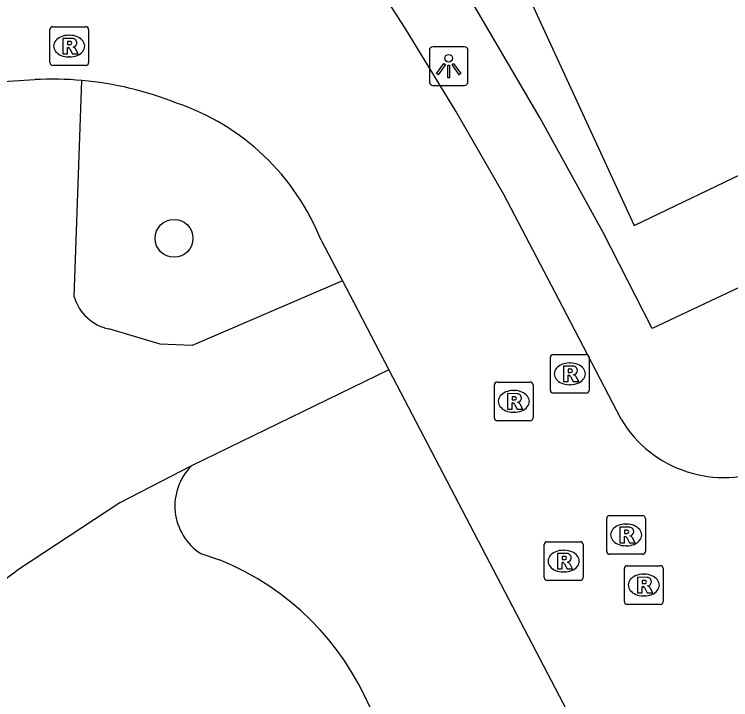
# Model space of a CAD drawing. Extents: x 162172 to 163187, y 382874 to 383684.
# Drawn here: x 162966.76 to 162985.24, y 383513.09 to 383530.77 of the extents above; entities that cross this region are included whole.
import ezdxf

# ---------------------------------------------------------------- set-up
doc = ezdxf.new("R2010")
doc.units = 0
for name, color, linetype in [('IMGEO_Boom', 7, 'Continuous'), ('IMGEO_Lichtpunt', 7, 'Continuous'), ('IMGEO_Rijbaan_lokaal_open', 7, 'Continuous'), ('IMGEO_Rioolput', 7, 'Continuous'), ('IMGEO_Voetgangersgebied_open', 7, 'Continuous'), ('IMGEO_Voetpad_gesloten', 7, 'Continuous'), ('IMGEO_Voetpad_open', 7, 'Continuous')]:
    doc.layers.add(name, color=color, linetype=linetype)

msp = doc.modelspace()

# ---------------------------------------------------------------- linework, layer by layer
at = {"layer": 'IMGEO_Boom'}
msp.add_circle((162970.88, 383524.989), 0.489, dxfattribs=at)
at = {"layer": 'IMGEO_Lichtpunt'}
for p, q in [((162977.469, 383529.837), (162977.469, 383529.03)), ((162977.469, 383529.837), (162977.469, 383529.03)), ((162978.371, 383529.932), (162977.563, 383529.932)), ((162978.371, 383529.932), (162977.563, 383529.932)), ((162978.465, 383529.03), (162978.465, 383529.837)), ((162978.465, 383529.03), (162978.465, 383529.837)), ((162977.563, 383528.936), (162978.371, 383528.936)), ((162977.563, 383528.936), (162978.371, 383528.936))]:
    msp.add_line(p, q, dxfattribs=at)
for points in [[(162977.843, 383529.501), (162977.882, 383529.473), (162977.694, 383529.211), (162977.656, 383529.238), (162977.843, 383529.501)], [(162978.055, 383529.473), (162978.093, 383529.5), (162978.28, 383529.238), (162978.241, 383529.21), (162978.055, 383529.473)], [(162977.945, 383529.453), (162977.992, 383529.453), (162977.992, 383529.131), (162977.945, 383529.131), (162977.945, 383529.453)]]:
    msp.add_lwpolyline(points, dxfattribs=at)
msp.add_circle((162977.968, 383529.635), 0.0994, dxfattribs=at)
for centre, start, end in [((162977.563, 383529.837), 90, 180), ((162977.563, 383529.837), 90, 180), ((162978.371, 383529.837), 0, 90), ((162978.371, 383529.837), 0, 90), ((162977.563, 383529.03), 180, 270), ((162977.563, 383529.03), 180, 270), ((162978.371, 383529.03), 270, 0), ((162978.371, 383529.03), 270, 360)]:
    msp.add_arc(centre, 0.0946, start, end, dxfattribs=at)
at = {"layer": 'IMGEO_Rijbaan_lokaal_open'}
for points in [[(162982.415, 383520.324), (162980.904, 383523.228), (162979.388, 383526.118), (162978.148, 383528.274), (162976.846, 383530.411), (162975.397, 383532.656)], [(162966.193, 383529.021), (162967.285, 383529.083)], [(162974.674, 383524.94), (162975.223, 383523.89)], [(162975.223, 383523.89), (162975.507, 383523.348), (162976.422, 383521.598)], [(162976.422, 383521.598), (162982.211, 383510.527)]]:
    msp.add_lwpolyline(points, dxfattribs=at)
for centre, radius, start, end in [((162957.02, 383539.293), 12.603, 312.6181, 348.5628), ((162967.745, 383520.473), 8.622, 84.9639, 93.059), ((162967.716, 383520.346), 8.751, 68.3317, 84.8453), ((162968.99, 383522.686), 6.114, 21.6296, 71.3347), ((162985.079, 383521.928), 3.11, 211.0502, 292.9862)]:
    msp.add_arc(centre, radius, start, end, dxfattribs=at)
at = {"layer": 'IMGEO_Rioolput'}
for p, q in [((162967.748, 383530.448), (162968.6, 383530.448)), ((162967.673, 383529.522), (162967.673, 383530.374)), ((162968.161, 383530.228), (162968.186, 383530.228)), ((162968.674, 383530.374), (162968.674, 383529.522)), ((162968.184, 383529.668), (162968.159, 383529.668)), ((162968.6, 383529.448), (162967.748, 383529.448)), ((162980.592, 383521.069), (162980.592, 383521.921)), ((162980.667, 383521.995), (162981.519, 383521.995)), ((162981.593, 383521.921), (162981.593, 383521.069)), ((162981.08, 383521.775), (162981.105, 383521.775)), ((162979.147, 383520.358), (162979.147, 383521.21)), ((162979.222, 383521.284), (162980.074, 383521.284)), ((162980.148, 383521.21), (162980.148, 383520.358)), ((162981.103, 383521.215), (162981.078, 383521.215)), ((162979.635, 383521.064), (162979.66, 383521.064)), ((162981.519, 383520.995), (162980.667, 383520.995)), ((162979.658, 383520.504), (162979.633, 383520.504)), ((162980.074, 383520.284), (162979.222, 383520.284)), ((162982.121, 383517.84), (162982.973, 383517.84)), ((162982.046, 383516.914), (162982.046, 383517.766)), ((162983.047, 383517.766), (162983.047, 383516.914)), ((162982.534, 383517.62), (162982.559, 383517.62)), ((162980.435, 383516.238), (162980.435, 383517.09)), ((162980.51, 383517.164), (162981.362, 383517.164)), ((162981.436, 383517.09), (162981.436, 383516.238)), ((162980.923, 383516.944), (162980.948, 383516.944)), ((162982.557, 383517.06), (162982.532, 383517.06)), ((162982.973, 383516.84), (162982.121, 383516.84)), ((162982.577, 383516.547), (162983.429, 383516.547)), ((162980.946, 383516.384), (162980.921, 383516.384)), ((162982.502, 383515.621), (162982.502, 383516.473)), ((162983.503, 383516.473), (162983.503, 383515.621)), ((162981.362, 383516.164), (162980.51, 383516.164)), ((162982.99, 383516.327), (162983.015, 383516.327)), ((162983.013, 383515.767), (162982.988, 383515.767)), ((162983.429, 383515.547), (162982.577, 383515.547))]:
    msp.add_line(p, q, dxfattribs=at)
for points in [[(162967.748, 383530.448), (162968.6, 383530.448)], [(162967.673, 383529.522), (162967.673, 383530.374)], [(162968.674, 383530.374), (162968.674, 383529.522)], [(162968.262, 383530.146), (162968.01, 383530.148), (162968.01, 383529.748)], [(162968.188, 383530.067), (162968.134, 383530.067), (162968.134, 383529.986)], [(162968.01, 383529.748), (162968.134, 383529.748), (162968.134, 383529.91), (162968.145, 383529.91)], [(162968.134, 383529.986), (162968.186, 383529.986)], [(162968.192, 383529.881), (162968.263, 383529.748), (162968.403, 383529.748), (162968.338, 383529.874)], [(162968.6, 383529.448), (162967.748, 383529.448)], [(162980.592, 383521.069), (162980.592, 383521.921)], [(162980.667, 383521.995), (162981.519, 383521.995)], [(162981.593, 383521.921), (162981.593, 383521.069)], [(162981.181, 383521.693), (162980.929, 383521.695), (162980.929, 383521.295)], [(162981.107, 383521.614), (162981.053, 383521.614), (162981.053, 383521.533)], [(162981.053, 383521.533), (162981.105, 383521.533)], [(162980.929, 383521.295), (162981.053, 383521.295), (162981.053, 383521.457), (162981.064, 383521.457)], [(162981.111, 383521.428), (162981.182, 383521.295), (162981.322, 383521.295), (162981.257, 383521.421)], [(162979.147, 383520.358), (162979.147, 383521.21)], [(162979.222, 383521.284), (162980.074, 383521.284)], [(162980.148, 383521.21), (162980.148, 383520.358)], [(162979.736, 383520.982), (162979.484, 383520.984), (162979.484, 383520.584)], [(162981.519, 383520.995), (162980.667, 383520.995)], [(162979.662, 383520.903), (162979.608, 383520.903), (162979.608, 383520.822)], [(162979.608, 383520.822), (162979.66, 383520.822)], [(162979.484, 383520.584), (162979.608, 383520.584), (162979.608, 383520.746), (162979.619, 383520.746)], [(162979.666, 383520.717), (162979.737, 383520.584), (162979.877, 383520.584), (162979.812, 383520.71)], [(162980.074, 383520.284), (162979.222, 383520.284)], [(162982.121, 383517.84), (162982.973, 383517.84)], [(162982.046, 383516.914), (162982.046, 383517.766)], [(162983.047, 383517.766), (162983.047, 383516.914)], [(162982.635, 383517.538), (162982.383, 383517.54), (162982.383, 383517.14)], [(162982.561, 383517.459), (162982.507, 383517.459), (162982.507, 383517.378)], [(162982.383, 383517.14), (162982.507, 383517.14), (162982.507, 383517.302), (162982.518, 383517.302)], [(162982.507, 383517.378), (162982.559, 383517.378)], [(162982.565, 383517.273), (162982.636, 383517.14), (162982.776, 383517.14), (162982.711, 383517.266)], [(162980.435, 383516.238), (162980.435, 383517.09)], [(162980.51, 383517.164), (162981.362, 383517.164)], [(162981.436, 383517.09), (162981.436, 383516.238)], [(162981.024, 383516.862), (162980.772, 383516.864), (162980.772, 383516.464)], [(162980.95, 383516.783), (162980.896, 383516.783), (162980.896, 383516.702)], [(162980.896, 383516.702), (162980.948, 383516.702)], [(162982.973, 383516.84), (162982.121, 383516.84)], [(162980.772, 383516.464), (162980.896, 383516.464), (162980.896, 383516.626), (162980.907, 383516.626)], [(162980.954, 383516.597), (162981.025, 383516.464), (162981.165, 383516.464), (162981.1, 383516.59)], [(162982.577, 383516.547), (162983.429, 383516.547)], [(162982.502, 383515.621), (162982.502, 383516.473)], [(162983.503, 383516.473), (162983.503, 383515.621)], [(162981.362, 383516.164), (162980.51, 383516.164)], [(162983.091, 383516.245), (162982.839, 383516.247), (162982.839, 383515.847)], [(162983.017, 383516.166), (162982.963, 383516.166), (162982.963, 383516.085)], [(162982.839, 383515.847), (162982.963, 383515.847), (162982.963, 383516.009), (162982.974, 383516.009)], [(162982.963, 383516.085), (162983.015, 383516.085)], [(162983.021, 383515.98), (162983.092, 383515.847), (162983.232, 383515.847), (162983.167, 383515.973)], [(162983.429, 383515.547), (162982.577, 383515.547)]]:
    msp.add_lwpolyline(points, dxfattribs=at)
for centre, radius, start, end in [((162967.75, 383530.372), 0.0765, 91.552, 178.448), ((162967.75, 383530.372), 0.0765, 91.552, 178.448), ((162968.598, 383530.372), 0.0765, 1.552, 88.448), ((162968.598, 383530.372), 0.0765, 1.552, 88.448), ((162968.194, 383529.971), 0.0964, 77.0061, 93.1865), ((162968.208, 383530.028), 0.0378, 276.6634, 79.6772), ((162968.261, 383530.036), 0.109, 350.3612, 89.416), ((162968.259, 383530.036), 0.112, 277.5842, 350.9817), ((162968.144, 383529.857), 0.0533, 26.0293, 88.6989), ((162968.17, 383530.175), 0.19, 274.7715, 282.9687), ((162968.243, 383529.821), 0.108, 29.5134, 73.7905), ((162967.75, 383529.524), 0.0765, 181.552, 268.448), ((162967.75, 383529.524), 0.0765, 181.552, 268.448), ((162968.598, 383529.524), 0.0765, 271.552, 358.448), ((162968.598, 383529.524), 0.0765, 271.552, 358.448), ((162980.669, 383521.919), 0.0765, 91.552, 178.448), ((162980.669, 383521.919), 0.0765, 91.552, 178.448), ((162981.517, 383521.919), 0.0765, 1.552, 88.448), ((162981.517, 383521.919), 0.0765, 1.552, 88.448), ((162981.18, 383521.583), 0.109, 350.3612, 89.416), ((162981.089, 383521.722), 0.19, 274.7715, 282.9687), ((162981.113, 383521.518), 0.0964, 77.0061, 93.1865), ((162981.127, 383521.575), 0.0378, 276.6634, 79.6772), ((162981.178, 383521.583), 0.112, 277.5842, 350.9817), ((162981.063, 383521.404), 0.0533, 26.0293, 88.6989), ((162981.162, 383521.368), 0.108, 29.5134, 73.7905), ((162979.224, 383521.208), 0.0765, 91.552, 178.448), ((162979.224, 383521.208), 0.0765, 91.552, 178.448), ((162980.072, 383521.208), 0.0765, 1.552, 88.448), ((162980.072, 383521.208), 0.0765, 1.552, 88.448), ((162979.735, 383520.872), 0.109, 350.3612, 89.416), ((162980.669, 383521.071), 0.0765, 181.552, 268.448), ((162980.669, 383521.071), 0.0765, 181.552, 268.448), ((162981.517, 383521.071), 0.0765, 271.552, 358.448), ((162981.517, 383521.071), 0.0765, 271.552, 358.448), ((162979.644, 383521.011), 0.19, 274.7715, 282.9687), ((162979.668, 383520.807), 0.0964, 77.0061, 93.1865), ((162979.682, 383520.864), 0.0378, 276.6634, 79.6772), ((162979.733, 383520.872), 0.112, 277.5842, 350.9817), ((162979.618, 383520.693), 0.0533, 26.0293, 88.6989), ((162979.717, 383520.657), 0.108, 29.5134, 73.7905), ((162979.224, 383520.36), 0.0765, 181.552, 268.448), ((162979.224, 383520.36), 0.0765, 181.552, 268.448), ((162980.072, 383520.36), 0.0765, 271.552, 358.448), ((162980.072, 383520.36), 0.0765, 271.552, 358.448), ((162982.123, 383517.764), 0.0765, 91.552, 178.448), ((162982.123, 383517.764), 0.0765, 91.552, 178.448), ((162982.971, 383517.764), 0.0765, 1.552, 88.448), ((162982.971, 383517.764), 0.0765, 1.552, 88.448), ((162982.567, 383517.363), 0.0964, 77.0061, 93.1865), ((162982.581, 383517.42), 0.0378, 276.6634, 79.6772), ((162982.634, 383517.428), 0.109, 350.3612, 89.416), ((162982.517, 383517.249), 0.0533, 26.0293, 88.6989), ((162982.543, 383517.567), 0.19, 274.7715, 282.9687), ((162982.632, 383517.428), 0.112, 277.5842, 350.9817), ((162982.616, 383517.213), 0.108, 29.5134, 73.7905), ((162980.512, 383517.088), 0.0765, 91.552, 178.448), ((162980.512, 383517.088), 0.0765, 91.552, 178.448), ((162981.36, 383517.088), 0.0765, 1.552, 88.448), ((162981.36, 383517.088), 0.0765, 1.552, 88.448), ((162982.123, 383516.916), 0.0765, 181.552, 268.448), ((162982.123, 383516.916), 0.0765, 181.552, 268.448), ((162982.971, 383516.916), 0.0765, 271.552, 358.448), ((162982.971, 383516.916), 0.0765, 271.552, 358.448), ((162980.932, 383516.891), 0.19, 274.7715, 282.9687), ((162980.956, 383516.687), 0.0964, 77.0061, 93.1865), ((162980.97, 383516.744), 0.0378, 276.6634, 79.6772), ((162981.023, 383516.752), 0.109, 350.3612, 89.416), ((162981.021, 383516.752), 0.112, 277.5842, 350.9817), ((162980.906, 383516.573), 0.0533, 26.0293, 88.6989), ((162981.005, 383516.537), 0.108, 29.5134, 73.7905), ((162982.579, 383516.471), 0.0765, 91.552, 178.448), ((162982.579, 383516.471), 0.0765, 91.552, 178.448), ((162983.427, 383516.471), 0.0765, 1.552, 88.448), ((162983.427, 383516.471), 0.0765, 1.552, 88.448), ((162980.512, 383516.24), 0.0765, 181.552, 268.448), ((162980.512, 383516.24), 0.0765, 181.552, 268.448), ((162981.36, 383516.24), 0.0765, 271.552, 358.448), ((162981.36, 383516.24), 0.0765, 271.552, 358.448), ((162983.023, 383516.07), 0.0964, 77.0061, 93.1865), ((162983.037, 383516.127), 0.0378, 276.6634, 79.6772), ((162983.09, 383516.135), 0.109, 350.3612, 89.416), ((162982.973, 383515.956), 0.0533, 26.0293, 88.6989), ((162982.999, 383516.274), 0.19, 274.7715, 282.9687), ((162983.088, 383516.135), 0.112, 277.5842, 350.9817), ((162983.072, 383515.92), 0.108, 29.5134, 73.7905), ((162982.579, 383515.623), 0.0765, 181.552, 268.448), ((162982.579, 383515.623), 0.0765, 181.552, 268.448), ((162983.427, 383515.623), 0.0765, 271.552, 358.448), ((162983.427, 383515.623), 0.0765, 271.552, 358.448)]:
    msp.add_arc(centre, radius, start, end, dxfattribs=at)
for centre, major_axis, ratio, start_param, end_param in [((162968.16, 383529.948), (-0.387, 0.002), 0.722429, 4.712389, 7.853982), ((162968.185, 383529.948), (-0.39, 0.002), 0.717154, 1.570796, 4.712389), ((162981.079, 383521.495), (-0.387, 0.002), 0.722429, 4.712389, 7.853982), ((162981.104, 383521.495), (-0.39, 0.002), 0.717154, 1.570796, 4.712389), ((162979.634, 383520.784), (-0.387, 0.002), 0.722429, 4.712389, 7.853982), ((162979.659, 383520.784), (-0.39, 0.002), 0.717154, 1.570796, 4.712389), ((162982.533, 383517.34), (-0.387, 0.002), 0.722429, 4.712389, 7.853982), ((162982.558, 383517.34), (-0.39, 0.002), 0.717154, 1.570796, 4.712389), ((162980.922, 383516.664), (-0.387, 0.002), 0.722429, 4.712389, 7.853982), ((162980.947, 383516.664), (-0.39, 0.002), 0.717154, 1.570796, 4.712389), ((162982.989, 383516.047), (-0.387, 0.002), 0.722429, 4.712389, 7.853982), ((162983.014, 383516.047), (-0.39, 0.002), 0.717154, 1.570796, 4.712389)]:
    msp.add_ellipse(centre, major_axis=major_axis, ratio=ratio, start_param=start_param, end_param=end_param, dxfattribs=at)
at = {"layer": 'IMGEO_Voetgangersgebied_open'}
msp.add_lwpolyline([(162973.901, 383544.51), (162982.752, 383525.317), (162985.942, 383526.855)], dxfattribs=at)
at = {"layer": 'IMGEO_Voetpad_gesloten'}
for points in [[(162971.33, 383519.118), (162969.485, 383518.165), (162966.862, 383516.446)], [(162971.568, 383516.86), (162972.055, 383516.7)]]:
    msp.add_lwpolyline(points, dxfattribs=at)
for centre, radius, start, end in [((162972.359, 383518.085), 1.458, 134.8927, 237.1412), ((162969.343, 383510.053), 7.179, 338.6569, 67.8075), ((162976.006, 383504.155), 15.319, 126.648, 144.3164)]:
    msp.add_arc(centre, radius, start, end, dxfattribs=at)
at = {"layer": 'IMGEO_Voetpad_open'}
for points in [[(162985.942, 383526.855), (162987.127, 383524.507), (162983.216, 383522.668), (162981.957, 383525.141), (162980.332, 383528.092), (162978.575, 383531.08), (162977.145, 383533.337)], [(162968.303, 383523.48), (162968.502, 383529.062)], [(162975.223, 383523.89), (162971.348, 383522.227), (162970.522, 383522.259), (162969.194, 383522.653)], [(162976.422, 383521.598), (162971.33, 383519.118)]]:
    msp.add_lwpolyline(points, dxfattribs=at)
msp.add_arc((162969.446, 383523.818), 1.192, 196.4793, 257.7875, dxfattribs=at)

doc.saveas('drawing.dxf')
